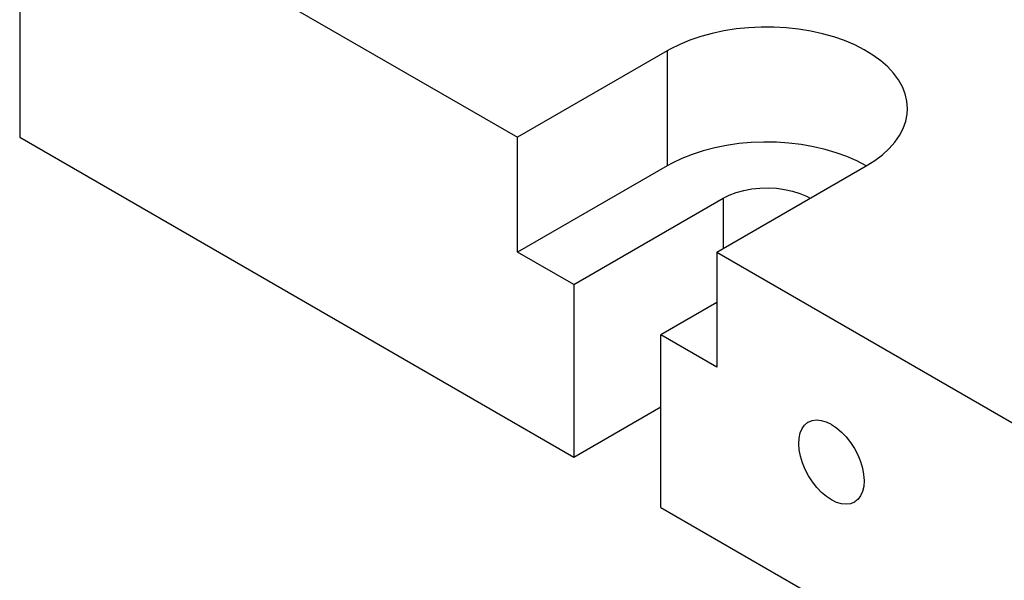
# Model space of a CAD drawing. Header units: inches. Extents: x 3 to 351, y 4 to 271.
# Tile 304 of 530: x 115.29 to 122.28, y 252.82 to 256.8. Entities that reach past the tile are written whole.
import ezdxf

# ---------------------------------------------------------------- set-up
doc = ezdxf.new("R2010")
doc.units = ezdxf.units.IN
doc.header["$LTSCALE"] = 0.5
doc.header["$MEASUREMENT"] = 0
doc.layers.add('DSS', color=7, linetype='Continuous')

msp = doc.modelspace()

# ---------------------------------------------------------------- linework, layer by layer
at = {"layer": 'DSS', "color": 254, "linetype": 'Continuous'}
for p, q in [((115.2874, 258.0072), (118.8229, 255.9659)), ((115.2874, 258.0072), (115.2874, 255.9659)), ((120.2879, 256.7203), (120.2039, 256.7025)), ((120.3742, 256.7337), (120.2879, 256.7203)), ((120.4623, 256.7426), (120.3742, 256.7337)), ((120.5514, 256.747), (120.4623, 256.7426)), ((120.6408, 256.7467), (120.5514, 256.747)), ((120.7298, 256.7418), (120.6408, 256.7467)), ((120.8177, 256.7323), (120.7298, 256.7418)), ((120.9038, 256.7184), (120.8177, 256.7323)), ((120.9874, 256.7), (120.9038, 256.7184)), ((120.046, 256.6542), (119.9733, 256.6242)), ((120.1231, 256.6804), (120.046, 256.6542)), ((120.2039, 256.7025), (120.1231, 256.6804)), ((121.0678, 256.6774), (120.9874, 256.7)), ((121.1444, 256.6508), (121.0678, 256.6774)), ((121.2166, 256.6203), (121.1444, 256.6508)), ((119.8836, 256.5783), (118.8229, 255.9659)), ((119.9055, 256.5906), (119.8836, 256.5783)), ((119.9733, 256.6242), (119.9055, 256.5906)), ((121.2838, 256.5862), (121.2166, 256.6203)), ((121.3454, 256.5488), (121.2838, 256.5862)), ((121.401, 256.5084), (121.3454, 256.5488)), ((121.4501, 256.4653), (121.401, 256.5084)), ((121.4923, 256.4198), (121.4501, 256.4653)), ((121.5274, 256.3723), (121.4923, 256.4198)), ((121.5549, 256.3231), (121.5274, 256.3723)), ((121.5747, 256.2728), (121.5549, 256.3231)), ((121.5867, 256.2216), (121.5747, 256.2728)), ((121.5907, 256.1701), (121.5867, 256.2216)), ((121.5883, 256.1298), (121.5907, 256.1701)), ((121.5599, 256.028), (121.578, 256.0785)), ((121.578, 256.0785), (121.5883, 256.1298)), ((121.5341, 255.9785), (121.5599, 256.028)), ((115.2874, 255.9659), (119.2207, 253.695)), ((118.8229, 255.1494), (118.8229, 255.9659)), ((121.5007, 255.9306), (121.5341, 255.9785)), ((120.1406, 255.8691), (120.0626, 255.8438)), ((120.2221, 255.8903), (120.1406, 255.8691)), ((120.3066, 255.9071), (120.2221, 255.8903)), ((120.3934, 255.9196), (120.3066, 255.9071)), ((120.4818, 255.9275), (120.3934, 255.9196)), ((120.571, 255.9308), (120.4818, 255.9275)), ((120.6604, 255.9295), (120.571, 255.9308)), ((120.7493, 255.9236), (120.6604, 255.9295)), ((120.8368, 255.9131), (120.7493, 255.9236)), ((120.9224, 255.8982), (120.8368, 255.9131)), ((121.0054, 255.8789), (120.9224, 255.8982)), ((121.085, 255.8554), (121.0054, 255.8789)), ((121.4123, 255.841), (121.46, 255.8847)), ((121.46, 255.8847), (121.5007, 255.9306)), ((119.9888, 255.8146), (119.9199, 255.7817)), ((120.0626, 255.8438), (119.9888, 255.8146)), ((121.1607, 255.8279), (121.085, 255.8554)), ((121.2318, 255.7966), (121.1607, 255.8279)), ((121.2978, 255.7618), (121.2318, 255.7966)), ((121.2978, 255.7618), (121.3581, 255.7999)), ((121.3581, 255.7999), (121.4123, 255.841)), ((119.8836, 255.7618), (118.8229, 255.1494)), ((119.9199, 255.7817), (119.8836, 255.7618)), ((120.2371, 255.1494), (121.2978, 255.7618)), ((120.3752, 255.5734), (120.4286, 255.5882)), ((120.4286, 255.5882), (120.4848, 255.5986)), ((120.4848, 255.5986), (120.543, 255.6046)), ((120.543, 255.6046), (120.6021, 255.6061)), ((120.6021, 255.6061), (120.661, 255.6029)), ((120.661, 255.6029), (120.7186, 255.5951)), ((120.7186, 255.5951), (120.7738, 255.583)), ((119.2207, 254.9198), (120.2813, 255.5322)), ((120.2813, 255.5322), (120.3259, 255.5546)), ((120.3259, 255.5546), (120.3752, 255.5734)), ((120.7738, 255.583), (120.8257, 255.5666)), ((120.8257, 255.5666), (120.8733, 255.5464)), ((120.8733, 255.5464), (120.9, 255.5322)), ((119.2207, 254.9198), (118.8229, 255.1494)), ((120.2371, 255.1494), (131.5508, 248.6175)), ((120.2371, 255.1494), (120.2371, 254.3329)), ((119.2207, 254.9198), (119.2207, 253.695)), ((120.2371, 254.7922), (119.8394, 254.5626)), ((119.8394, 253.3378), (119.8394, 254.5626)), ((120.2371, 254.3329), (119.8394, 254.5626)), ((119.2207, 253.695), (119.8394, 254.0523)), ((120.8419, 253.8974), (120.8603, 253.9228)), ((120.8603, 253.9228), (120.8834, 253.9418)), ((120.8834, 253.9418), (120.8863, 253.9435)), ((120.8863, 253.9435), (120.9138, 253.9548)), ((120.9138, 253.9548), (120.9446, 253.9588)), ((120.9446, 253.9588), (120.978, 253.9556)), ((120.978, 253.9556), (121.0132, 253.9452)), ((121.0132, 253.9452), (121.0493, 253.9278)), ((121.0493, 253.9278), (121.0503, 253.9272)), ((121.0503, 253.9272), (121.0864, 253.9031)), ((120.8207, 253.8301), (120.8286, 253.8663)), ((120.8286, 253.8663), (120.8419, 253.8974)), ((121.0864, 253.9031), (121.1216, 253.8731)), ((121.1216, 253.8731), (121.1551, 253.8379)), ((120.8183, 253.7897), (120.8207, 253.8301)), ((120.8216, 253.7462), (120.8183, 253.7897)), ((121.1551, 253.8379), (121.186, 253.7983)), ((121.186, 253.7983), (121.2136, 253.7553)), ((120.8305, 253.7005), (120.8216, 253.7462)), ((120.8447, 253.6539), (120.8305, 253.7005)), ((121.2136, 253.7553), (121.2373, 253.71)), ((121.2373, 253.71), (121.2564, 253.6635)), ((120.864, 253.6074), (120.8447, 253.6539)), ((121.2564, 253.6635), (121.2704, 253.6168)), ((120.8877, 253.5621), (120.864, 253.6074)), ((120.9154, 253.5192), (120.8877, 253.5621)), ((121.2704, 253.6168), (121.2792, 253.5712)), ((121.2792, 253.5712), (121.2823, 253.5278)), ((120.9465, 253.4797), (120.9154, 253.5192)), ((121.2823, 253.5278), (121.2798, 253.4875)), ((120.98, 253.4446), (120.9465, 253.4797)), ((121.0152, 253.4148), (120.98, 253.4446)), ((121.2582, 253.4204), (121.2397, 253.3953)), ((121.2717, 253.4515), (121.2582, 253.4204)), ((121.2798, 253.4875), (121.2717, 253.4515)), ((121.0513, 253.3909), (121.0152, 253.4148)), ((121.0874, 253.3735), (121.0513, 253.3909)), ((121.1226, 253.3631), (121.0874, 253.3735)), ((121.156, 253.3598), (121.1226, 253.3631)), ((121.1868, 253.3639), (121.156, 253.3598)), ((121.2144, 253.3752), (121.1868, 253.3639)), ((121.2165, 253.3765), (121.2144, 253.3752)), ((121.2397, 253.3953), (121.2165, 253.3765)), ((119.8394, 253.3378), (131.9486, 246.3466))]:
    msp.add_line(p, q, dxfattribs=at)
at = {"layer": 'DSS', "color": 96, "linetype": 'Continuous'}
for p, q in [((119.8836, 256.5783), (119.8836, 255.7618)), ((120.2813, 255.5322), (120.2813, 255.175))]:
    msp.add_line(p, q, dxfattribs=at)

doc.saveas('drawing.dxf')
